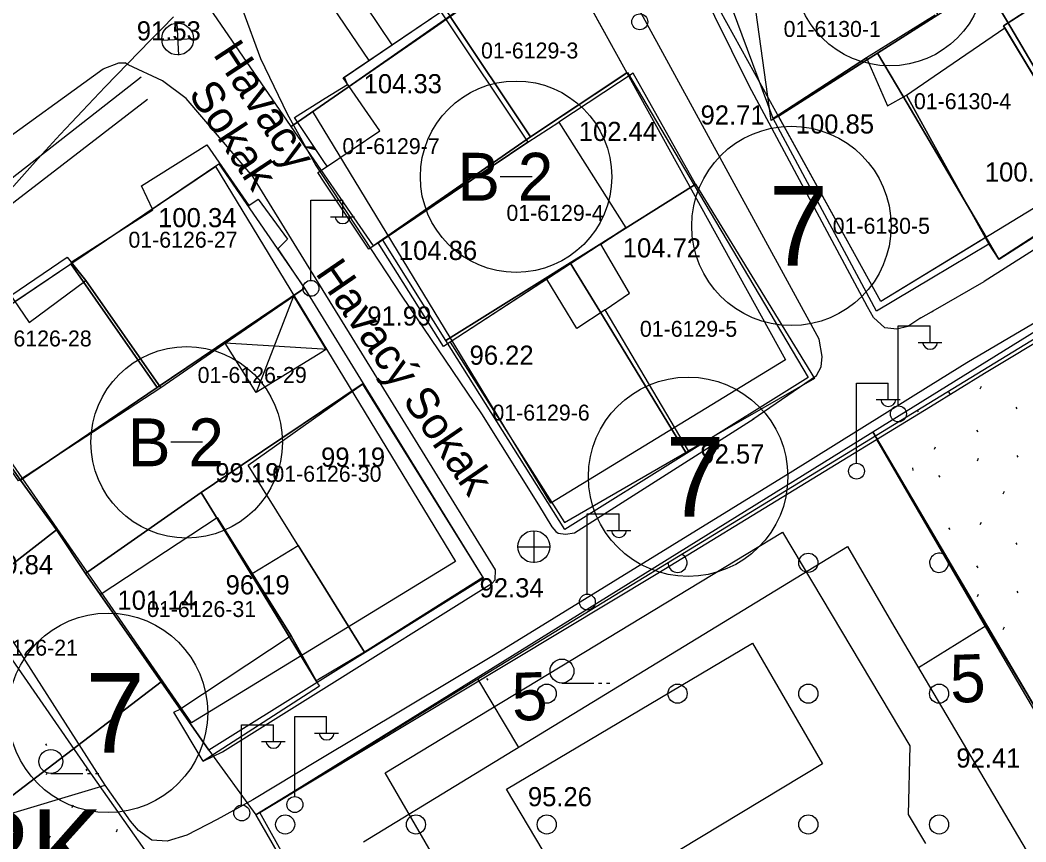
# Model space of a CAD drawing. Extents: x 412225 to 413380, y 4456471 to 4457189.
# Drawn here: x 412755.9 to 412818.9, y 4456820 to 4456871.5 of the extents above; entities that cross this region are included whole.
import ezdxf

# ---------------------------------------------------------------- set-up
doc = ezdxf.new("R2010")
doc.units = 0
for name, color, linetype in [('0_HALİHAZIR', 7, 'Continuous'), ('0_KADASTRO', 7, 'Continuous'), ('Level 20', 7, 'Continuous'), ('Level 28', 7, 'Continuous'), ('Level 32', 7, 'Continuous'), ('Level 33', 7, 'Continuous'), ('Level 41', 7, 'Continuous'), ('Level 57', 7, 'Continuous'), ('Level 58', 7, 'Continuous'), ('Level 62', 7, 'Continuous')]:
    doc.layers.add(name, color=color, linetype=linetype)

msp = doc.modelspace()

# ---------------------------------------------------------------- linework, layer by layer
at = {"layer": '0_HALİHAZIR'}
for p, q in [((412765.837, 4456869.28), (412765.731, 4456871.277)), ((412764.766, 4456870.215), (412766.763, 4456870.32)), ((412774.115, 4456855.184), (412774.115, 4456860.184)), ((412774.115, 4456860.184), (412776.115, 4456860.184)), ((412776.115, 4456859.184), (412776.115, 4456860.184)), ((412775.355, 4456859.144), (412776.855, 4456859.144)), ((412773.025, 4456854.164), (412770.698, 4456848.13)), ((412810.946, 4456847.311), (412810.946, 4456852.311)), ((412810.946, 4456852.311), (412812.946, 4456852.311)), ((412812.946, 4456851.311), (412812.946, 4456852.311)), ((412774.841, 4456850.838), (412768.756, 4456851.216)), ((412812.186, 4456851.271), (412813.686, 4456851.271)), ((412775.063, 4456850.824), (412774.841, 4456850.838)), ((412808.32, 4456843.723), (412808.32, 4456848.723)), ((412808.32, 4456848.723), (412810.32, 4456848.723)), ((412810.32, 4456847.723), (412810.32, 4456848.723)), ((412809.56, 4456847.683), (412811.06, 4456847.683)), ((412791.444, 4456835.52), (412791.444, 4456840.52)), ((412791.444, 4456840.52), (412793.444, 4456840.52)), ((412793.444, 4456839.52), (412793.444, 4456840.52)), ((412788.113, 4456837.46), (412788.113, 4456839.46)), ((412792.684, 4456839.48), (412794.185, 4456839.48)), ((412787.093, 4456838.45), (412789.093, 4456838.45)), ((412789.863, 4456829.921), (412791.863, 4456829.921)), ((412792.163, 4456829.921), (412792.363, 4456829.921)), ((412792.663, 4456829.921), (412792.863, 4456829.921)), ((412773.107, 4456822.825), (412773.107, 4456827.825)), ((412773.107, 4456827.825), (412775.107, 4456827.825)), ((412775.107, 4456826.825), (412775.107, 4456827.825)), ((412769.778, 4456822.3), (412769.778, 4456827.3)), ((412769.778, 4456827.3), (412771.778, 4456827.3)), ((412771.778, 4456826.3), (412771.778, 4456827.3)), ((412774.347, 4456826.785), (412775.847, 4456826.785)), ((412771.018, 4456826.26), (412772.518, 4456826.26)), ((412757.816, 4456824.254), (412759.816, 4456824.254)), ((412760.116, 4456824.254), (412760.316, 4456824.254)), ((412760.616, 4456824.254), (412760.816, 4456824.254))]:
    msp.add_line(p, q, dxfattribs=at)
for points in [[(412814.56, 4456893.084), (412824.29, 4456878.426), (412831.975, 4456865.016), (412816.343, 4456855.087)], [(412812.369, 4456852.802), (412811.539, 4456852.264), (412810.867, 4456852.106), (412810.11, 4456852.177), (412809.394, 4456852.84), (412809.022, 4456853.509), (412801.604, 4456867.355), (412792.979, 4456884.795)], [(412801.83, 4456846.45), (412805.817, 4456849.187), (412806.105, 4456849.734), (412806.178, 4456850.376), (412805.997, 4456851.475), (412794.833, 4456871.906), (412790.495, 4456878.581), (412787.921, 4456882.288)], [(412813.253, 4456871.777), (412808.948, 4456869.095), (412803.103, 4456865.311), (412800.211, 4456873.076), (412808.077, 4456878.04), (412810.06, 4456875.094), (412811.169, 4456875.669), (412813.258, 4456872.237)], [(412851.225, 4456843.817), (412869.948, 4456854.651), (412869.966, 4456855.016), (412857.498, 4456877.403), (412857.304, 4456877.584), (412857.055, 4456878.123), (412837.501, 4456865.608), (412835.46, 4456863.664), (412835.027, 4456862.666), (412834.7, 4456861.776), (412834.213, 4456861.137), (412815.238, 4456849.984)], [(412779.225, 4456869.926), (412775.132, 4456876.003)], [(412775.096, 4456872.868), (412777.762, 4456868.937)], [(412769.858, 4456872.075), (412770.97, 4456869.067), (412772.632, 4456865.591), (412774.422, 4456862.362), (412774.965, 4456861.539)], [(412774.972, 4456862.198), (412778.443, 4456864.522), (412776.143, 4456867.842), (412782.278, 4456871.991), (412787.724, 4456863.82), (412777.763, 4456857.116), (412774.962, 4456861.306)], [(412775.023, 4456866.568), (412776.421, 4456867.441), (412776.225, 4456867.897), (412782.278, 4456871.991), (412787.724, 4456863.82), (412777.763, 4456857.116), (412774.962, 4456861.306)], [(412813.209, 4456867.962), (412817.622, 4456870.988), (412823.793, 4456860.718), (412817.248, 4456856.48), (412816.622, 4456857.438), (412813.16, 4456863.699)], [(412733.225, 4456825.866), (412733.031, 4456831.311), (412733.054, 4456835.307), (412733.307, 4456838.117), (412733.444, 4456839.848), (412733.767, 4456841.223), (412735.121, 4456844.554), (412736.418, 4456847.281), (412737.709, 4456849.371), (412738.812, 4456850.888), (412743.433, 4456855.001), (412754.028, 4456863.312), (412761.098, 4456868.423), (412762.087, 4456868.797), (412762.478, 4456868.783)], [(412762.658, 4456868.659), (412762.478, 4456868.783)], [(412774.884, 4456854.532), (412770.488, 4456861.658), (412766.307, 4456866.561), (412764.811, 4456867.673), (412762.658, 4456868.659)], [(412813.063, 4456855.296), (412809.591, 4456853.227), (412803.103, 4456865.311), (412808.948, 4456869.095), (412810.274, 4456866.09), (412811.464, 4456866.765), (412813.16, 4456863.699)], [(412760.373, 4456785.966), (412755.877, 4456793.263), (412749.335, 4456803.374), (412742.642, 4456811.478), (412739.862, 4456814.971), (412738.262, 4456817.594), (412737.031, 4456819.713), (412736.098, 4456821.721), (412735.579, 4456823.456), (412735.108, 4456825.306), (412734.831, 4456827.422), (412734.925, 4456833.324), (412735.026, 4456838.799), (412735.202, 4456840.215), (412735.849, 4456842.099), (412738.974, 4456847.552), (412740.649, 4456849.91), (412742.252, 4456851.528), (412746.139, 4456854.363), (412763.49, 4456867.924)], [(412813.16, 4456863.699), (412811.464, 4456866.765), (412813.209, 4456867.962)], [(412817.146, 4456832.165), (412825.351, 4456818.191), (412843.151, 4456830.363), (412853.472, 4456837.258), (412876.961, 4456852.148), (412893.991, 4456863.101), (412901.704, 4456867.514), (412901.901, 4456867.597), (412902.035, 4456867.642), (412909.47, 4456848.83), (412918.588, 4456826.092), (412921.055, 4456819.786)], [(412761.231, 4456823.528), (412743.653, 4456850.95), (412763.885, 4456866.517)], [(412774.976, 4456862.545), (412773.101, 4456865.367), (412775.023, 4456866.568)], [(412813.16, 4456863.699), (412816.631, 4456857.422), (412813.063, 4456855.296)], [(412774.972, 4456862.198), (412775.134, 4456862.307), (412774.976, 4456862.545)], [(412774.962, 4456861.306), (412774.553, 4456861.918), (412774.972, 4456862.198)], [(412774.962, 4456861.306), (412774.553, 4456861.918), (412774.972, 4456862.198)], [(412774.965, 4456861.539), (412779.818, 4456854.174), (412784.808, 4456846.801), (412788.392, 4456841.085), (412789.234, 4456839.716), (412789.469, 4456839.424), (412789.635, 4456839.311), (412790.079, 4456839.252), (412790.653, 4456839.326), (412801.913, 4456846.502)], [(412816.363, 4456849.337), (412829.811, 4456857.428), (412833.204, 4456859.531), (412836.389, 4456861.307)], [(412813.038, 4456853.194), (412813.132, 4456853.249), (412816.343, 4456855.087)], [(412774.839, 4456850.686), (412770.698, 4456848.13), (412768.756, 4456851.216), (412773.025, 4456854.164), (412774.845, 4456851.182)], [(412774.593, 4456829.359), (412785.49, 4456836.172), (412785.667, 4456836.388), (412785.691, 4456837.013), (412774.884, 4456854.532)], [(412812.369, 4456852.802), (412813.038, 4456853.194)], [(412774.845, 4456851.182), (412775.063, 4456850.824), (412774.839, 4456850.686)], [(412815.238, 4456849.984), (412812.985, 4456848.582)], [(412812.97, 4456847.262), (412816.363, 4456849.337)], [(412812.985, 4456848.582), (412804.179, 4456843.1), (412785.674, 4456831.718), (412774.543, 4456825.044)], [(412774.795, 4456846.843), (412777.351, 4456848.659), (412784.893, 4456836.524), (412777.482, 4456831.863), (412774.674, 4456836.376)], [(412774.531, 4456823.981), (412795.87, 4456836.808), (412812.97, 4456847.262)], [(412774.674, 4456836.376), (412770.194, 4456843.574), (412774.795, 4456846.843)], [(412809.575, 4456845.187), (412812.88, 4456839.501)], [(412774.596, 4456829.68), (412767.376, 4456825.025), (412765.523, 4456828.088), (412765.963, 4456828.292), (412760.911, 4456835.466), (412768.253, 4456840.291), (412772.882, 4456832.88), (412772.882, 4456832.88), (412774.598, 4456829.817)], [(412774.201, 4456795.492), (412777.014, 4456797.357), (412785.563, 4456802.791), (412786.744, 4456805.192), (412786.293, 4456811.316), (412778.772, 4456824.289), (412803.699, 4456839.365), (412811.67, 4456825.988), (412811.569, 4456821.68), (412812.653, 4456819.855)], [(412812.88, 4456839.501), (412817.146, 4456832.165)], [(412774.602, 4456830.144), (412774.462, 4456830.061), (412772.882, 4456832.88), (412770.445, 4456836.781), (412773.328, 4456838.538), (412774.674, 4456836.376)], [(412774.674, 4456836.376), (412777.482, 4456831.863), (412774.602, 4456830.144)], [(412774.598, 4456829.817), (412774.654, 4456829.718), (412774.596, 4456829.68)], [(412767.376, 4456825.025), (412768.583, 4456825.602), (412774.593, 4456829.359)], [(412774.543, 4456825.044), (412770.472, 4456822.603), (412768.243, 4456821.366)], [(412770.925, 4456821.814), (412774.531, 4456823.981)], [(412760.307, 4456794.839), (412751.057, 4456813.672), (412754.034, 4456821.358), (412761.231, 4456823.528)], [(412768.243, 4456821.366), (412766.351, 4456820.385), (412765.107, 4456820.005), (412764.153, 4456820.073), (412763.306, 4456820.669), (412762.82, 4456821.27), (412761.231, 4456823.528)], [(412774.432, 4456815.493), (412770.925, 4456821.814)]]:
    msp.add_lwpolyline(points, dxfattribs=at)
for points in [[(412827.793, 4456862.862), (412831.114, 4456865.097), (412823.801, 4456878.451), (412818.622, 4456875.187), (412819.913, 4456872.629), (412817.548, 4456871.111), (412824, 4456860.374), (412827.793, 4456862.862)], [(412817.548, 4456871.111), (412821.505, 4456873.651), (412827.793, 4456862.862), (412824, 4456860.374)], [(412793.867, 4456858.453), (412798.232, 4456861.196), (412794.317, 4456868.141), (412789.677, 4456865.081)], [(412787.724, 4456863.82), (412789.677, 4456865.081), (412793.867, 4456858.453), (412782.438, 4456851.021), (412778.342, 4456857.506)], [(412759.091, 4456856.307), (412764.204, 4456859.571), (412763.508, 4456861.089), (412767.596, 4456863.648), (412770.232, 4456859.84), (412770.818, 4456860.243), (412772.646, 4456857.739), (412772.047, 4456857.138), (412773.727, 4456854.648), (412764.708, 4456848.422), (412760.007, 4456855.158)], [(412793.867, 4456858.453), (412798.232, 4456861.196), (412805.692, 4456849.011), (412797.803, 4456844.474), (412792.562, 4456853.306), (412794.092, 4456854.364), (412792.295, 4456857.431), (412793.867, 4456858.453)], [(412755.3, 4456854.209), (412758.848, 4456856.612), (412760.007, 4456855.158), (412764.708, 4456848.422), (412755.787, 4456842.588), (412749.859, 4456851.163), (412754.8, 4456854.933)], [(412749.859, 4456851.163), (412754.8, 4456854.933), (412756.463, 4456852.525), (412760.007, 4456855.158), (412764.708, 4456848.422), (412755.787, 4456842.588)], [(412792.562, 4456853.306), (412790.787, 4456852.146), (412788.918, 4456855.235), (412782.854, 4456851.291), (412790.022, 4456839.973), (412797.803, 4456844.474)], [(412760.911, 4456835.466), (412768.253, 4456840.291), (412772.882, 4456832.88), (412765.963, 4456828.292)], [(412806.203, 4456824.856), (412790.92, 4456815.642), (412786.393, 4456823.268), (412801.808, 4456832.418)]]:
    msp.add_lwpolyline(points, close=True, dxfattribs=at)
for centre, radius in [((412794.742, 4456871.362), 0.5), ((412765.768, 4456870.286), 1), ((412774.125, 4456854.659), 0.5), ((412810.957, 4456846.787), 0.5), ((412808.33, 4456843.198), 0.5), ((412788.098, 4456838.468), 1), ((412791.455, 4456834.996), 0.5), ((412789.863, 4456830.671), 0.75), ((412757.816, 4456825.004), 0.75), ((412773.117, 4456822.301), 0.5), ((412769.788, 4456821.775), 0.5)]:
    msp.add_circle(centre, radius, dxfattribs=at)
for centre in [(412776.115, 4456859.187), (412812.946, 4456851.315), (412810.32, 4456847.726), (412793.445, 4456839.524), (412771.778, 4456826.304), (412775.107, 4456826.829)]:
    msp.add_arc(centre, 0.474, 184.83843, 355.14641, dxfattribs=at)
at = {"layer": '0_KADASTRO'}
for points in [[(412767.556, 4456872.561), (412768.051, 4456872.905), (412768.355, 4456873.116), (412776.619, 4456878.868), (412777.53, 4456879.502), (412782.846, 4456871.696), (412781.862, 4456871.015), (412773.544, 4456865.258), (412772.893, 4456864.807)], [(412801.805, 4456873.623), (412808.242, 4456878.107), (412809.297, 4456878.841), (412813.438, 4456871.808), (412809.64, 4456869.398), (412803.431, 4456865.458), (412802.985, 4456865.175)], [(412816.42, 4456873.701), (412818.154, 4456874.801), (412820.533, 4456876.311), (412823.254, 4456878.038), (412823.415, 4456878.14), (412830.786, 4456865.108), (412824.02, 4456860.797), (412818.009, 4456871.003)], [(412782.846, 4456871.696), (412789.426, 4456876.329), (412793.94, 4456868.16), (412787.889, 4456864.155)], [(412809.64, 4456869.398), (412813.438, 4456871.808), (412816.42, 4456873.701), (412818.009, 4456871.003), (412824.02, 4456860.797), (412817.276, 4456856.475), (412816.46, 4456857.86), (412811.236, 4456866.73)], [(412772.893, 4456864.807), (412773.544, 4456865.258), (412781.862, 4456871.015), (412782.846, 4456871.696), (412787.889, 4456864.155), (412786.868, 4456863.447), (412778.603, 4456857.718), (412778.04, 4456857.328)], [(412803.431, 4456865.458), (412809.64, 4456869.398), (412811.236, 4456866.73), (412816.46, 4456857.86), (412809.85, 4456853.83)], [(412778.603, 4456857.718), (412786.868, 4456863.447), (412787.889, 4456864.155), (412793.967, 4456868.178), (412798.16, 4456861.117), (412792.024, 4456857.286), (412791.185, 4456856.762), (412790.384, 4456856.262), (412788.469, 4456855.066), (412782.58, 4456851.389)], [(412759.079, 4456856.204), (412768.358, 4456862.452), (412773.717, 4456854.659), (412764.482, 4456848.433)], [(412790.384, 4456856.262), (412791.185, 4456856.762), (412792.024, 4456857.286), (412798.16, 4456861.117), (412805.307, 4456849.079), (412797.674, 4456844.311), (412792.47, 4456852.842)], [(412809.359, 4456845.662), (412833.93, 4456860.904), (412850.024, 4456835.288), (412824.495, 4456819.969), (412820.942, 4456826)], [(412750.452, 4456850.394), (412759.079, 4456856.204), (412764.482, 4456848.433), (412755.916, 4456842.629), (412751.638, 4456848.708)], [(412782.58, 4456851.389), (412788.469, 4456855.066), (412790.384, 4456856.262), (412792.47, 4456852.842), (412797.674, 4456844.311), (412790.041, 4456839.543)], [(412755.916, 4456842.629), (412764.482, 4456848.433), (412773.717, 4456854.659), (412777.406, 4456848.683), (412769.822, 4456843.599), (412767.246, 4456841.872), (412760.137, 4456836.883), (412759.998, 4456836.785), (412758.179, 4456839.526)], [(412739.021, 4456838.564), (412739.333, 4456838.815), (412751.638, 4456848.708), (412755.916, 4456842.629), (412758.179, 4456839.526), (412745.648, 4456829.796), (412745.464, 4456829.652)], [(412767.246, 4456841.872), (412769.822, 4456843.599), (412777.406, 4456848.683), (412784.945, 4456836.473), (412774.513, 4456829.956), (412768.967, 4456839.05)], [(412755.666, 4456791.916), (412758.704, 4456793.802), (412763.366, 4456796.695), (412779.346, 4456806.615), (412770.674, 4456821.667), (412809.359, 4456845.662), (412830.38, 4456809.98), (412841.27, 4456785.11), (412833.83, 4456780.32), (412843.329, 4456765.632), (412826.13, 4456757.387), (412779.305, 4456734.935), (412767.727, 4456757.27), (412764.596, 4456763.202), (412760.374, 4456771.201), (412760.205, 4456773.916), (412759.908, 4456776.621), (412759.484, 4456779.309), (412758.935, 4456781.974), (412758.262, 4456784.61), (412757.466, 4456787.212), (412756.548, 4456789.773)], [(412759.998, 4456836.785), (412760.137, 4456836.883), (412767.246, 4456841.872), (412768.967, 4456839.05), (412774.513, 4456829.956), (412767.728, 4456825.718), (412764.736, 4456830.001)], [(412745.464, 4456829.652), (412745.648, 4456829.796), (412758.179, 4456839.526), (412759.998, 4456836.785), (412764.736, 4456830.001), (412752.765, 4456820.865)], [(412673.155, 4456760.386), (412710.52, 4456788.649), (412718.832, 4456794.936), (412724.702, 4456799.376), (412733.822, 4456806.36), (412736.373, 4456808.313), (412748.14, 4456817.324), (412752.117, 4456820.369), (412752.765, 4456820.865), (412764.736, 4456830.001), (412767.728, 4456825.718), (412770.674, 4456821.667), (412779.346, 4456806.615), (412763.366, 4456796.695), (412758.704, 4456793.802), (412755.666, 4456791.916), (412701.697, 4456758.415), (412693.721, 4456753.465), (412689.243, 4456750.764), (412683.853, 4456747.515)]]:
    msp.add_lwpolyline(points, close=True, dxfattribs=at)
at = {"layer": 'Level 20'}
for p, q in [((412777.429, 4456819.959), (412807.76, 4456838.485)), ((412807.76, 4456838.485), (412810.521, 4456833.744)), ((412810.521, 4456833.744), (412822.743, 4456813.087)), ((412812.212, 4456830.901), (412816.466, 4456833.529)), ((412784.56, 4456830.174), (412787.136, 4456825.888))]:
    msp.add_line(p, q, dxfattribs=at)
at = {"layer": 'Level 28'}
for p, q in [((412809.855, 4456853.827), (412794.957, 4456880.797)), ((412774.24, 4456865.744), (412789.42, 4456876.343)), ((412789.42, 4456876.343), (412803.875, 4456850.174)), ((412830.292, 4456866.309), (412809.855, 4456853.827)), ((412789.166, 4456841.19), (412774.24, 4456865.744)), ((412750.648, 4456850.526), (412768.138, 4456862.304)), ((412768.138, 4456862.304), (412783.192, 4456837.54)), ((412770.663, 4456821.686), (412834.191, 4456860.488)), ((412766.629, 4456827.424), (412750.648, 4456850.526)), ((412803.875, 4456850.174), (412789.166, 4456841.19)), ((412783.192, 4456837.54), (412766.629, 4456827.424)), ((412779.346, 4456806.615), (412770.663, 4456821.686))]:
    msp.add_line(p, q, dxfattribs=at)
msp.add_lwpolyline([(412745.971, 4456844.983), (412760.443, 4456824.061), (412764.598, 4456818.191)], dxfattribs=at)
at = {"layer": 'Level 32'}
for p, q in [((412787.986, 4456861.652), (412785.986, 4456861.652)), ((412767.333, 4456845.006), (412765.333, 4456845.006))]:
    msp.add_line(p, q, dxfattribs=at)
for centre in [(412810.413, 4456874.598), (412786.986, 4456861.652), (412766.333, 4456845.006)]:
    msp.add_circle(centre, 6, dxfattribs=at)
at = {"layer": 'Level 33'}
for centre in [(412805.308, 4456837.455), (412788.908, 4456829.255), (412797.108, 4456829.255), (412805.308, 4456829.255), (412813.508, 4456829.255), (412772.508, 4456821.055), (412780.708, 4456821.055), (412788.908, 4456821.055), (412805.308, 4456821.055), (412813.508, 4456821.055)]:
    msp.add_circle(centre, 0.6, dxfattribs=at)
for centre, start, end in [((412797.108, 4456837.455), 178.46496, 64.36754), ((412813.508, 4456837.455), 53.40442, 7.0356)]:
    msp.add_arc(centre, 0.6, start, end, dxfattribs=at)
at = {"layer": 'Level 41'}
for p, q in [((412817.53, 4456850.295), (412817.54, 4456850.318)), ((412816.092, 4456848.357), (412816.163, 4456848.517)), ((412814.104, 4456848.149), (412814.175, 4456848.043)), ((412818.312, 4456847.22), (412818.383, 4456847.113)), ((412812.128, 4456847.012), (412812.189, 4456846.921)), ((412815.856, 4456845.767), (412815.927, 4456845.66)), ((412813.215, 4456844.574), (412813.286, 4456844.733)), ((412815.914, 4456843.845), (412815.986, 4456844.005)), ((412818.379, 4456844.19), (412818.45, 4456844.083)), ((412811.844, 4456843.399), (412811.862, 4456843.239)), ((412813.474, 4456842.929), (412813.544, 4456842.822)), ((412817.53, 4456841.785), (412817.602, 4456841.945)), ((412814.104, 4456839.639), (412814.175, 4456839.533)), ((412816.092, 4456839.847), (412816.163, 4456840.007)), ((412818.312, 4456838.71), (412818.383, 4456838.603)), ((412815.856, 4456837.257), (412815.927, 4456837.15)), ((412815.914, 4456835.335), (412815.986, 4456835.495)), ((412818.379, 4456835.68), (412818.45, 4456835.573)), ((412817.53, 4456833.275), (412817.602, 4456833.435)), ((412785.14, 4456830.2), (412785.211, 4456830.093)), ((412757.481, 4456826.105), (412757.552, 4456825.998)), ((412760.004, 4456824.528), (412760.075, 4456824.421)), ((412757.539, 4456824.183), (412757.611, 4456824.343)), ((412759.155, 4456822.123), (412759.227, 4456822.283)), ((412761.927, 4456820.593), (412761.997, 4456820.753)), ((412757.717, 4456820.185), (412757.788, 4456820.345))]:
    msp.add_line(p, q, dxfattribs=at)
at = {"layer": 'Level 57'}
for p, q in [((412814.831, 4456836.28), (412809.511, 4456845.413)), ((412820.942, 4456826), (412814.831, 4456836.28))]:
    msp.add_line(p, q, dxfattribs=at)
at = {"layer": 'Level 58'}
for centre in [(412804.248, 4456858.569), (412797.775, 4456842.849), (412761.401, 4456828.053)]:
    msp.add_circle(centre, 6.25, dxfattribs=at)
at = {"layer": 'Level 62'}
msp.add_arc((412951.141, 4456685.979), 262.566, 134.99061, 142.13881, dxfattribs=at)

# ---------------------------------------------------------------- texts
at = {"layer": '0_HALİHAZIR'}
for s, p in [('91.53', (412763.206, 4456870.198)), ('104.33', (412777.428, 4456866.885)), ('92.71', (412798.555, 4456864.924)), ('100.85', (412804.522, 4456864.358)), ('102.44', (412790.916, 4456863.893)), ('100.74', (412816.377, 4456861.349)), ('100.34', (412764.545, 4456858.489)), ('104.72', (412793.676, 4456856.596)), ('104.86', (412779.638, 4456856.435)), ('91.99', (412777.654, 4456852.324)), ('96.22', (412784.071, 4456849.868)), ('99.19', (412774.759, 4456843.481)), ('92.57', (412798.541, 4456843.676)), ('99.19', (412768.129, 4456842.503)), ('90.84', (412753.943, 4456836.736)), ('96.19', (412768.775, 4456835.475)), ('92.34', (412784.698, 4456835.289)), ('101.14', (412761.991, 4456834.513)), ('92.41', (412814.589, 4456824.62)), ('95.26', (412787.728, 4456822.197))]:
    msp.add_text(s, height=1.2, dxfattribs=at).set_placement(p)
for s, rotation, p in [('Havacý ', 303.35381, (412767.947, 4456869.335)), ('Sokak', 303.35381, (412766.395, 4456866.851)), ('Havacý Sokak', 304.45497, (412774.359, 4456855.606))]:
    msp.add_text(s, height=2, rotation=rotation, dxfattribs=at).set_placement(p)
at = {"layer": '0_KADASTRO'}
for s, p in [('01-6130-1', (412803.761, 4456870.415)), ('01-6130-1', (412803.761, 4456870.415)), ('01-6129-3', (412784.79, 4456869.065)), ('01-6129-3', (412784.79, 4456869.065)), ('01-6130-4', (412811.93, 4456865.885)), ('01-6130-4', (412811.93, 4456865.885)), ('01-6129-7', (412776.097, 4456863.069)), ('01-6129-7', (412776.097, 4456863.069)), ('01-6129-4', (412786.382, 4456858.887)), ('01-6129-4', (412786.382, 4456858.887)), ('01-6130-5', (412806.839, 4456858.079)), ('01-6130-5', (412806.839, 4456858.079)), ('01-6126-27', (412762.682, 4456857.206)), ('01-6126-27', (412762.682, 4456857.206)), ('01-6129-5', (412794.749, 4456851.62)), ('01-6129-5', (412794.749, 4456851.62)), ('01-6126-28', (412753.538, 4456851.015)), ('01-6126-28', (412753.538, 4456851.015)), ('01-6126-29', (412767.021, 4456848.727)), ('01-6126-29', (412767.021, 4456848.727)), ('01-6129-6', (412785.504, 4456846.368)), ('01-6129-6', (412785.504, 4456846.368)), ('01-6126-30', (412771.708, 4456842.536)), ('01-6126-30', (412771.708, 4456842.536)), ('01-6126-31', (412763.846, 4456834.058)), ('01-6126-31', (412763.846, 4456834.058)), ('01-6126-21', (412752.675, 4456831.635)), ('01-6126-21', (412752.675, 4456831.635))]:
    msp.add_text(s, height=1, dxfattribs=at).set_placement(p)
at = {"layer": 'Level 20'}
for p in [(412814.232, 4456828.679), (412786.761, 4456827.552)]:
    msp.add_text('5', height=3, rotation=1.88242, dxfattribs=at).set_placement(p)
at = {"layer": 'Level 28'}
msp.add_text('PARK', height=5, dxfattribs=at).set_placement((412742.828, 4456816.993))
at = {"layer": 'Level 32'}
for p in [(412783.302, 4456860.152), (412762.649, 4456843.506)]:
    msp.add_text('B 2', height=3, dxfattribs=at).set_placement(p)
at = {"layer": 'Level 58'}
for p in [(412802.83, 4456856.069), (412796.357, 4456840.349), (412759.983, 4456825.553)]:
    msp.add_text('7', height=5, dxfattribs=at).set_placement(p)

doc.saveas('drawing.dxf')
